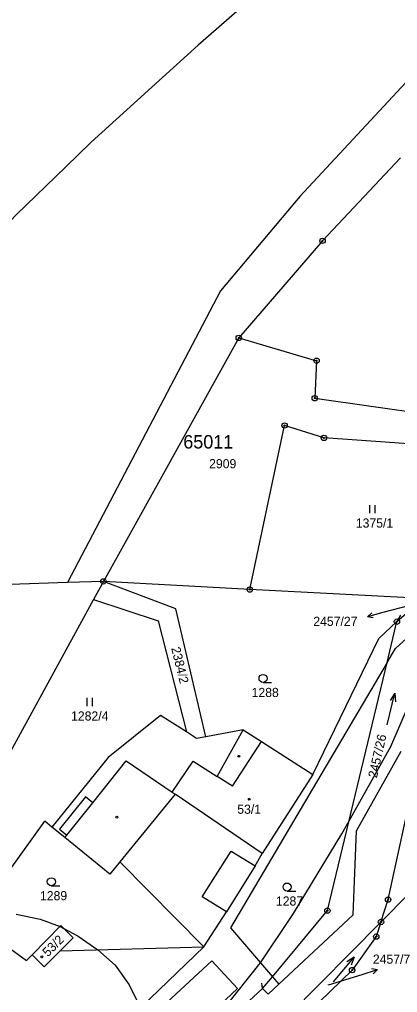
# Model space of a CAD drawing. Extents: x -546762 to -540209, y -1046851 to -1035694.
# Drawn here: x -543042 to -542971.7, y -1040182.7 to -1040001.7 of the extents above; entities that cross this region are included whole.
import ezdxf

# ---------------------------------------------------------------- set-up
doc = ezdxf.new("R2010")
doc.units = 0
for name, color, linetype in [('Vrstva 1', 7, 'Continuous'), ('Vrstva 16', 7, 'Continuous'), ('Vrstva 18', 7, 'Continuous'), ('Vrstva 19', 7, 'Continuous'), ('Vrstva 24', 7, 'Continuous'), ('Vrstva 25', 7, 'Continuous'), ('Vrstva 26', 7, 'Continuous'), ('Vrstva 3', 7, 'Continuous'), ('Vrstva 37', 7, 'Continuous'), ('Vrstva 4', 7, 'Continuous'), ('Vrstva 52', 7, 'Continuous'), ('Vrstva 53', 7, 'Continuous')]:
    doc.layers.add(name, color=color, linetype=linetype)

msp = doc.modelspace()

# ---------------------------------------------------------------- linework, layer by layer
at = {"layer": 'Vrstva 1'}
for p, q in [((-543012.96, -1040111.34), (-543026.42, -1040106.22)), ((-542969.43, -1040109.26), (-542999.2, -1040107.74)), ((-543028.25, -1040109.57), (-543016.26, -1040113.57)), ((-543053.18, -1040172.95), (-543037.34, -1040150.84)), ((-543045.07, -1040173.6), (-543040.74, -1040176.79))]:
    msp.add_line(p, q, dxfattribs=at)
for points in [[(-542961.96, -1040004.5), (-542989.89, -1040034.6)], [(-542971.17, -1040027.38), (-542985.68, -1040042.85)], [(-542989.89, -1040034.6), (-543004.65, -1040052.15)], [(-542985.68, -1040042.85), (-543001.26, -1040060.91)], [(-543004.65, -1040052.15), (-543033.13, -1040106.45)], [(-543001.26, -1040060.91), (-543026.42, -1040106.22)], [(-543001.26, -1040060.91), (-542986.78, -1040065.16)], [(-542986.78, -1040065.16), (-542987.13, -1040072.14)], [(-542987.13, -1040072.14), (-542955.71, -1040076.62)], [(-542999.2, -1040107.74), (-542992.73, -1040077.22)], [(-542985.41, -1040079.52), (-542992.73, -1040077.22)], [(-542953.9, -1040081.74), (-542985.41, -1040079.52)], [(-543026.42, -1040106.22), (-543033.13, -1040106.45)], [(-543026.42, -1040106.22), (-543028.25, -1040109.57)], [(-542999.2, -1040107.74), (-543026.42, -1040106.22)], [(-543033.13, -1040106.45), (-543144.45, -1040110.33)], [(-543028.25, -1040109.57), (-543061.91, -1040171.16)], [(-542971.85, -1040113.72), (-542966.91, -1040109.38)], [(-543007.39, -1040135.12), (-543012.96, -1040111.34)], [(-542972.13, -1040118.71), (-542964.54, -1040111.82)], [(-542971.19, -1040112.51), (-542971.85, -1040113.72)], [(-543016.26, -1040113.57), (-543010.99, -1040134.24)], [(-542975.22, -1040116.87), (-542971.85, -1040113.72)], [(-542973.68, -1040121.34), (-542971.85, -1040113.72)], [(-542987.5, -1040142.15), (-542975.22, -1040116.87)], [(-542973.68, -1040121.34), (-542972.13, -1040118.71)], [(-542973.48, -1040165.44), (-542963.04, -1040117.65)], [(-542973.68, -1040121.34), (-543002.79, -1040170.71)], [(-542984.77, -1040167.49), (-542973.68, -1040121.34)], [(-543015.8, -1040131.16), (-543025.55, -1040139)], [(-543010.99, -1040134.24), (-543015.8, -1040131.16)], [(-543009.14, -1040135.43), (-543010.99, -1040134.24)], [(-543007.39, -1040135.12), (-543009.14, -1040135.43)], [(-543000.42, -1040133.87), (-543007.39, -1040135.12)], [(-543000.42, -1040133.87), (-542997.05, -1040136.03)], [(-542997.05, -1040136.03), (-542987.5, -1040142.15)], [(-542979.37, -1040152.63), (-542971.08, -1040137.84)], [(-543025.55, -1040139), (-543035.99, -1040151.94)], [(-542987.5, -1040142.15), (-542996.89, -1040156.84)], [(-543035.99, -1040151.94), (-543037.34, -1040150.84)], [(-543033.61, -1040153.89), (-543035.99, -1040151.94)], [(-542979.99, -1040168.3), (-542979.37, -1040152.63)], [(-543025.25, -1040160.73), (-543033.61, -1040153.89)], [(-542998.19, -1040159.14), (-542996.89, -1040156.84)], [(-543023.35, -1040158.41), (-543025.25, -1040160.73)], [(-543007.72, -1040174.24), (-543023.35, -1040158.41)], [(-542998.19, -1040159.14), (-543003.55, -1040167.72)], [(-542974.81, -1040169.61), (-542969.63, -1040164.36)], [(-542974.81, -1040169.61), (-542973.48, -1040165.44)], [(-543007.72, -1040174.24), (-543003.55, -1040167.72)], [(-542995.01, -1040179.79), (-542984.77, -1040167.49)], [(-542993.8, -1040181.2), (-542979.99, -1040168.3)], [(-542991.9, -1040186.91), (-542974.81, -1040169.61)], [(-542974.81, -1040169.61), (-542975.68, -1040172.32)], [(-543039.68, -1040175.73), (-543034.31, -1040170.28)], [(-543034.31, -1040170.28), (-543032.03, -1040172.53)], [(-543002.79, -1040170.71), (-542995.01, -1040179.79)], [(-543032.03, -1040172.53), (-543034.46, -1040174.99)], [(-542975.68, -1040172.32), (-542980.18, -1040178.56)], [(-543037.68, -1040203.1), (-543007.72, -1040174.24)], [(-543034.46, -1040174.99), (-543037.41, -1040177.97)], [(-543034.46, -1040174.99), (-543007.72, -1040174.24)], [(-543040.74, -1040176.79), (-543039.68, -1040175.73)], [(-543037.41, -1040177.97), (-543039.68, -1040175.73)], [(-543019.56, -1040189.18), (-543006.26, -1040176.83)], [(-543006.26, -1040176.83), (-543001.48, -1040181.98)], [(-542990.35, -1040188.45), (-542980.18, -1040178.56)], [(-542996.85, -1040181.99), (-542995.01, -1040179.79)], [(-542995.01, -1040179.79), (-542993.8, -1040181.2)], [(-543001.48, -1040181.98), (-543014.7, -1040194.42)], [(-543000.17, -1040185.1), (-542996.85, -1040181.99)], [(-542993.8, -1040181.2), (-542995.78, -1040183.05)]]:
    msp.add_lwpolyline(points, dxfattribs=at)
at = {"layer": 'Vrstva 16'}
for p, q in [((-542974.44, -1040112.04), (-542977.34, -1040112.81)), ((-542978.31, -1040179.35), (-542975.45, -1040178.46))]:
    msp.add_line(p, q, dxfattribs=at)
for points in [[(-542969.69, -1040110.79), (-542974.44, -1040112.04)], [(-542976.25, -1040113.03), (-542977.34, -1040112.81), (-542976.5, -1040112.07)], [(-542976.55, -1040178.28), (-542975.45, -1040178.46), (-542976.25, -1040179.23)], [(-542984.58, -1040181.3), (-542978.31, -1040179.35)]]:
    msp.add_lwpolyline(points, dxfattribs=at)
at = {"layer": 'Vrstva 24'}
for centre, radius in [((-542985.68, -1040042.85), 0.5), ((-542985.68, -1040042.85), 0.1), ((-543001.26, -1040060.91), 0.5), ((-543001.26, -1040060.91), 0.1), ((-542986.78, -1040065.16), 0.5), ((-542986.78, -1040065.16), 0.1), ((-542987.13, -1040072.14), 0.5), ((-542987.13, -1040072.14), 0.1), ((-542992.73, -1040077.22), 0.5), ((-542992.73, -1040077.22), 0.1), ((-542985.41, -1040079.52), 0.5), ((-542985.41, -1040079.52), 0.1), ((-543026.42, -1040106.22), 0.5), ((-543026.42, -1040106.22), 0.1), ((-542999.2, -1040107.74), 0.5), ((-542999.2, -1040107.74), 0.1), ((-542971.85, -1040113.72), 0.5), ((-542971.85, -1040113.72), 0.1), ((-542973.48, -1040165.44), 0.5), ((-542973.48, -1040165.44), 0.1), ((-542984.77, -1040167.49), 0.5), ((-542984.77, -1040167.49), 0.1), ((-542974.81, -1040169.61), 0.5), ((-542974.81, -1040169.61), 0.1), ((-542975.68, -1040172.32), 0.5), ((-542975.68, -1040172.32), 0.1), ((-542980.18, -1040178.56), 0.5), ((-542980.18, -1040178.56), 0.1)]:
    msp.add_circle(centre, radius, dxfattribs=at)
at = {"layer": 'Vrstva 25'}
for p, q in [((-542976.88, -1040093.52), (-542976.88, -1040092.02)), ((-542975.88, -1040093.52), (-542975.88, -1040092.02)), ((-542996.74, -1040125.04), (-542995.14, -1040125.04)), ((-543029.46, -1040129.42), (-543029.46, -1040127.92)), ((-543028.46, -1040129.42), (-543028.46, -1040127.92)), ((-543036.11, -1040162.86), (-543034.51, -1040162.86)), ((-542992.27, -1040163.85), (-542990.67, -1040163.85))]:
    msp.add_line(p, q, dxfattribs=at)
for points in [[(-542973.63, -1040132.89), (-542972.25, -1040127.05), (-542973.08, -1040128.4)], [(-542972.25, -1040127.05), (-542972.11, -1040128.62)], [(-542983.66, -1040180.76), (-542979.8, -1040176.16), (-542981.15, -1040176.99)], [(-542979.8, -1040176.16), (-542980.38, -1040177.63)]]:
    msp.add_lwpolyline(points, dxfattribs=at)
for centre, radius in [((-542996.74, -1040124.29), 0.75), ((-543001.23, -1040138.77), 0.175), ((-542999.3, -1040146.77), 0.175), ((-543023.92, -1040150.1), 0.175), ((-543036.11, -1040162.11), 0.75), ((-542992.27, -1040163.1), 0.75), ((-543037.88, -1040176.09), 0.175)]:
    msp.add_circle(centre, radius, dxfattribs=at)
at = {"layer": 'Vrstva 26'}
msp.add_line((-542996.85, -1040181.99), (-542996.95, -1040181), dxfattribs=at)
at = {"layer": 'Vrstva 3'}
for points in [[(-543002.39, -1040144.36), (-542997.05, -1040136.03)], [(-542997.05, -1040136.03), (-542987.5, -1040142.15)], [(-543013.64, -1040145.44), (-543009.71, -1040139.67)], [(-543009.71, -1040139.67), (-543005.25, -1040142.54)], [(-542987.5, -1040142.15), (-542996.89, -1040156.84)], [(-543002.39, -1040144.36), (-543005.25, -1040142.54)], [(-543013.64, -1040145.44), (-543013.06, -1040145.83)], [(-542996.89, -1040156.84), (-543013.06, -1040145.83)], [(-543039.68, -1040175.73), (-543034.31, -1040170.28)], [(-543034.31, -1040170.28), (-543032.03, -1040172.53)], [(-543032.03, -1040172.53), (-543034.46, -1040174.99)], [(-543034.46, -1040174.99), (-543037.41, -1040177.97)], [(-543037.41, -1040177.97), (-543039.68, -1040175.73)]]:
    msp.add_lwpolyline(points, dxfattribs=at)
at = {"layer": 'Vrstva 37'}
for centre in [(-542999.3, -1040146.77), (-543037.88, -1040176.09)]:
    msp.add_circle(centre, 0.175, dxfattribs=at)
at = {"layer": 'Vrstva 4'}
for points in [[(-543005.25, -1040142.54), (-543000.42, -1040133.87)], [(-543002.39, -1040144.36), (-542997.05, -1040136.03)], [(-543028.42, -1040147.41), (-543022.17, -1040139.62)], [(-543022.17, -1040139.62), (-543013.64, -1040145.44)], [(-543013.64, -1040145.44), (-543009.71, -1040139.67)], [(-543009.71, -1040139.67), (-543005.25, -1040142.54)], [(-543002.39, -1040144.36), (-543005.25, -1040142.54)], [(-543013.06, -1040145.83), (-543023.35, -1040158.41)], [(-543013.64, -1040145.44), (-543013.06, -1040145.83)], [(-542996.89, -1040156.84), (-543013.06, -1040145.83)], [(-543029.78, -1040146.32), (-543034.6, -1040152.33)], [(-543033.24, -1040153.42), (-543028.42, -1040147.41)], [(-543028.42, -1040147.41), (-543029.78, -1040146.32)], [(-543034.6, -1040152.33), (-543033.24, -1040153.42)], [(-543033.61, -1040153.89), (-543033.24, -1040153.42)], [(-543008.09, -1040164.9), (-543002.68, -1040156.41)], [(-543002.68, -1040156.41), (-542998.19, -1040159.14)], [(-543003.55, -1040167.72), (-543008.09, -1040164.9)], [(-542995.78, -1040183.05), (-542996.85, -1040181.99)]]:
    msp.add_lwpolyline(points, dxfattribs=at)
at = {"layer": 'Vrstva 52'}
for points in [[(-542943.03, -1039946.5), (-542981.91, -1039982.92), (-543008.83, -1040006.45), (-543028.7, -1040024.5), (-543033.44, -1040029.1), (-543042.63, -1040038.01), (-543054.93, -1040051.05), (-543055.32, -1040051.46), (-543059.42, -1040055.83), (-543064.32, -1040061.05), (-543068.77, -1040065.8), (-543079.67, -1040078.36), (-543089.23, -1040090.46), (-543101.48, -1040105.71)], [(-543018.83, -1040202.64), (-543008.58, -1040191.25), (-543006.91, -1040189.39), (-542997.5, -1040177.58), (-542997.24, -1040177.19), (-542991.08, -1040168.02), (-542982.12, -1040153.22), (-542980.75, -1040150.78), (-542973.01, -1040136.93), (-542969.71, -1040129.33), (-542963.07, -1040114.07)], [(-543042.64, -1040168.14), (-543038.21, -1040169.08), (-543034.48, -1040170.46), (-543034.28, -1040170.53), (-543033.79, -1040170.8), (-543031.12, -1040172.24), (-543027.45, -1040174.8), (-543024.21, -1040177.62), (-543021.65, -1040181.29), (-543019.5, -1040185.59), (-543019.34, -1040185.9), (-543018.62, -1040188.3), (-543018.23, -1040189.58), (-543018.15, -1040190.7), (-543017.89, -1040194.27), (-543018.06, -1040198.29), (-543018.24, -1040199.3), (-543018.83, -1040202.64)]]:
    msp.add_lwpolyline(points, dxfattribs=at)

# ---------------------------------------------------------------- texts
at = {"layer": 'Vrstva 16'}
for s, p in [('2457/27', (-542987.4, -1040114.51)), ('2457/7', (-542976.32, -1040177.37))]:
    msp.add_text(s, height=1.7, dxfattribs=at).set_placement(p)
at = {"layer": 'Vrstva 18'}
for s, height, p in [('2909', 1.7, (-543006.77, -1040085.17)), ('1375/1', 1.7, (-542979.49, -1040096.22)), ('1288', 1.7, (-542998.87, -1040127.74)), ('1282/4', 1.7, (-543032.44, -1040132.12)), ('1289', 1.7, (-543038.22, -1040165.56)), ('1287', 1.7, (-542994.35, -1040166.55)), ('2457/7', 0.1, (-542984.81, -1040181.3))]:
    msp.add_text(s, height=height, dxfattribs=at).set_placement(p)
for s, rotation, p in [('2384/2', 283.8996, (-543013.84, -1040118.64)), ('2457/26', 77.2258, (-542975.58, -1040142.91))]:
    msp.add_text(s, height=1.7, rotation=rotation, dxfattribs=at).set_placement(p)
at = {"layer": 'Vrstva 19'}
msp.add_text('53/1', height=1.7, dxfattribs=at).set_placement((-543001.53, -1040149.47))
msp.add_text('53/2', height=1.7, rotation=45, dxfattribs=at).set_placement((-543036.75, -1040176.19))
at = {"layer": 'Vrstva 53'}
msp.add_text('65011', height=2.5, dxfattribs=at).set_placement((-543011.57, -1040081.5))

doc.saveas('drawing.dxf')
